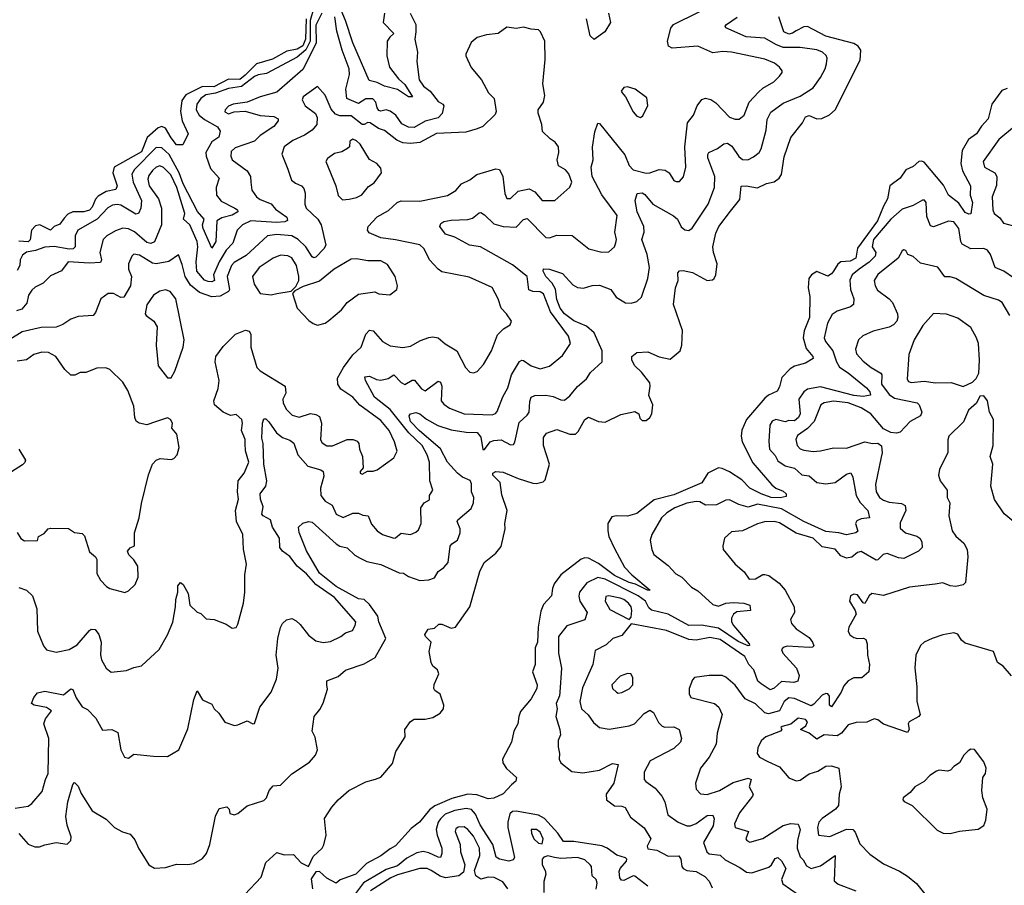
# Model space of a CAD drawing. Extents: x 1690054 to 1842981, y 782881 to 914114.
# Tile 263 of 656: x 1727859 to 1733166, y 880444 to 885110. Entities that reach past the tile are written whole.
import ezdxf

# ---------------------------------------------------------------- set-up
doc = ezdxf.new("R2010")
doc.units = 0

msp = doc.modelspace()

# ---------------------------------------------------------------- linework, layer by layer
at = {"layer": '0CON10XD'}
for points in [[(1727835, 880860.9), (1727905, 880871.5), (1727924.4, 880885), (1727979.6, 880950.4), (1727997.3, 881015), (1728013.3, 881046.7), (1728016.5, 881235), (1727990, 881315), (1727998.4, 881341.6), (1728030, 881385), (1728003.2, 881403.2), (1727937.5, 881415), (1727923.3, 881425), (1727935, 881457.5), (1727955, 881482.5), (1727995, 881490), (1728095, 881470.6), (1728135, 881503.8), (1728145, 881500), (1728164.1, 881454.1), (1728196.2, 881406.2), (1728225, 881391.4), (1728269.2, 881345), (1728305, 881280), (1728355, 881283.8), (1728388.8, 881268.8), (1728404.4, 881175), (1728424.6, 881134.6), (1728445, 881129.4), (1728475, 881151.2), (1728579.5, 881139.5), (1728655, 881138.8), (1728716.7, 881175), (1728765, 881287.5), (1728796.9, 881445), (1728815, 881492.5), (1728844.1, 881444.1), (1728895, 881420), (1728908, 881395), (1728933, 881373), (1728965, 881323.3), (1729016.4, 881306.4), (1729035, 881308.8), (1729085, 881331.2), (1729115, 881314), (1729125, 881316.7), (1729152.5, 881405), (1729214.4, 881485.6), (1729243.8, 881555), (1729251.5, 881615), (1729241.8, 881685), (1729249.5, 881775), (1729265, 881833.3), (1729276.2, 881855), (1729296.7, 881875), (1729325, 881882.5), (1729349.1, 881869.1), (1729370.9, 881850.9), (1729415, 881792.5), (1729455, 881762.5), (1729495, 881753.8), (1729535, 881759.2), (1729589.2, 881785), (1729615, 881805.7), (1729652.9, 881817.1), (1729667.5, 881845), (1729670, 881865), (1729555, 881995.7), (1729455.1, 882065.1), (1729405, 882122.5), (1729354.9, 882164.9), (1729315, 882217.1), (1729275.1, 882245.1), (1729260.9, 882265), (1729258.9, 882315), (1729222.5, 882375), (1729211.1, 882415), (1729171.9, 882435), (1729164.6, 882445), (1729170.5, 882485), (1729157.6, 882525), (1729155.3, 882555), (1729185.2, 882595), (1729190.6, 882625), (1729174.1, 882715), (1729171.5, 882825), (1729164.9, 882855.1), (1729166.9, 882935), (1729175, 882959.2), (1729185, 882958.9), (1729202.6, 882942.6), (1729243, 882883), (1729275, 882858.5), (1729315, 882843.9), (1729337.1, 882827.1), (1729357.9, 882765), (1729412.9, 882702.9), (1729482.9, 882682.9), (1729494.5, 882674.5), (1729499.1, 882649.1), (1729481.1, 882585), (1729482.7, 882545), (1729505, 882515.6), (1729543.5, 882493.5), (1729564.2, 882444.2), (1729602.7, 882427.3), (1729655, 882449.6), (1729685, 882450.8), (1729709.3, 882439.3), (1729736.7, 882436.7), (1729755, 882390.8), (1729786, 882355), (1729815, 882334.4), (1729875, 882315.7), (1729885, 882317.1), (1729915, 882341.5), (1729965, 882335.8), (1729995, 882348), (1730009.1, 882360.9), (1730022.9, 882395), (1730020.3, 882479.7), (1730038.8, 882505), (1730067.6, 882522.4), (1730067.5, 882545), (1730085.8, 882575), (1730068.9, 882625), (1730067.3, 882725), (1730055.5, 882765.5), (1730027.8, 882815), (1729956.1, 882883.9), (1729855, 883009.2), (1729771.6, 883075), (1729723.8, 883165), (1729718.8, 883185), (1729745, 883188.7), (1729781.5, 883171.5), (1729805, 883167.6), (1729845, 883176.2), (1729875, 883196), (1729915, 883153.8), (1729935, 883143.5), (1729975, 883166.2), (1729986.6, 883166.6), (1730025, 883121.2), (1730045, 883109.6), (1730115, 883161.5), (1730126.4, 883156.4), (1730134, 883135), (1730130.6, 883055), (1730145, 883036.9), (1730175, 883016.1), (1730255, 882985.9), (1730405, 882980.8), (1730423.1, 882986.9), (1730432.1, 882997.9), (1730463.6, 883076.4), (1730490.4, 883125), (1730509.1, 883195), (1730552.4, 883267.6), (1730565, 883275.5), (1730575, 883273.6), (1730615, 883244.6), (1730665, 883228.2), (1730715, 883241.8), (1730785, 883300), (1730828.1, 883365), (1730817.5, 883405), (1730720.6, 883535), (1730681.6, 883631.6), (1730665, 883643.4), (1730624.8, 883644.8), (1730604, 883654), (1730594.6, 883725), (1730515, 883788.5), (1730343.1, 883885), (1730284.2, 883895), (1730205, 883937.7), (1730155, 883953.6), (1730124.2, 883995), (1730128.7, 884011.3), (1730145, 884021.5), (1730185, 884029.6), (1730275, 884032.7), (1730299.3, 884040.7), (1730335, 884069.4), (1730345, 884070), (1730365, 884059.1), (1730415, 884009.2), (1730465, 883996.1), (1730535, 883991.8), (1730575, 884033.5), (1730595, 884038.5), (1730695, 883936.9), (1730715, 883934.5), (1730755, 883948.2), (1730836, 883946), (1730926.7, 883875), (1730996.6, 883856.6), (1731035, 883858), (1731064.2, 883885), (1731073, 883907), (1731075.3, 883925), (1731067, 883965), (1731078.9, 884055), (1730996.6, 884166.6), (1730944.8, 884265), (1730940, 884315), (1730949.6, 884355), (1730946.6, 884423.4), (1730958.6, 884505), (1730975, 884552.5), (1730985, 884551.2), (1731121.5, 884381.5), (1731144.4, 884324.4), (1731165, 884300.9), (1731235, 884283.5), (1731255, 884284.7), (1731305, 884302.4), (1731338.6, 884298.6), (1731359.5, 884285), (1731385, 884244), (1731397.3, 884237.3), (1731415, 884238), (1731436.6, 884263.4), (1731449.4, 884315), (1731443.8, 884425), (1731459.4, 884555), (1731490, 884595), (1731511.4, 884645), (1731535, 884680), (1731555, 884687.1), (1731585, 884679.4), (1731611.3, 884661.3), (1731685, 884585.4), (1731715, 884573.2), (1731737, 884573), (1731763.3, 884595), (1731791.8, 884665), (1731840.9, 884719.1), (1731865, 884740.4), (1731924.4, 884775), (1731954.3, 884805), (1731968, 884825), (1731968, 884835), (1731954.3, 884855), (1731928, 884875), (1731875, 884897.7), (1731695, 884935.3), (1731649.4, 884939.4), (1731595, 884931.5), (1731515, 884968), (1731375, 884957.1), (1731356.8, 884966.8), (1731350.6, 884995), (1731369.5, 885065), (1731382.9, 885085), (1731648.1, 885215)], [(1729487.5, 885145), (1729455, 885080.3), (1729456.8, 884983.2), (1729385, 884841.4), (1729245, 884719.7), (1729155.3, 884694.7), (1729085, 884666.2), (1729010, 884655), (1728985, 884643.8), (1728966.2, 884625), (1728965, 884613.8), (1728985, 884602.7), (1729015, 884613.1), (1729075, 884617.3), (1729155, 884593.2), (1729228.5, 884588.5), (1729251.4, 884575), (1729252.9, 884565), (1729229.1, 884535), (1729155.3, 884485), (1729125.1, 884454.9), (1729021.2, 884418.8), (1728999.6, 884400.4), (1728996.3, 884375), (1729003.6, 884355), (1729084.6, 884295), (1729102.5, 884265), (1729104.4, 884234.4), (1729110.6, 884190.6), (1729135.6, 884155), (1729155, 884140.4), (1729215, 884118.4), (1729238.7, 884088.7), (1729298.5, 884045), (1729301.7, 884028.3), (1729288.8, 884021.2), (1729242.8, 884017.2), (1729105, 884025.5), (1729060, 884005), (1729030.9, 883975), (1729007.5, 883905), (1728971.4, 883868.6), (1728934.7, 883805.3), (1728904.2, 883735), (1728909.5, 883705), (1728895, 883697.3), (1728875, 883698.7), (1728855, 883705.4), (1728813.9, 883753.9), (1728810.3, 883805), (1728819.8, 883885), (1728815.2, 883915), (1728776.7, 884005), (1728741.2, 884035), (1728749.2, 884065), (1728705.4, 884205), (1728674.3, 884274.3), (1728635, 884312.8), (1728615, 884322.4), (1728595, 884315.3), (1728575, 884298), (1728555, 884270.9), (1728548.8, 884251.2), (1728556.7, 884215), (1728606.3, 884145), (1728624.1, 884095), (1728623.2, 884005), (1728585, 883913.5), (1728565, 883904.1), (1728545, 883909.3), (1728477.2, 883967.2), (1728445, 883982.9), (1728415, 883986.2), (1728375, 883972.5), (1728329.4, 883945), (1728309.4, 883925), (1728290.5, 883855), (1728299.4, 883815), (1728295, 883802), (1728235, 883797.8), (1728119.4, 883805), (1728085, 883755.5), (1728025, 883730), (1727985, 883690), (1727942.1, 883667.9), (1727925, 883652.5), (1727907.1, 883625), (1727897.7, 883582.3), (1727869.7, 883550.3), (1727841.2, 883541.2)], [(1729445, 885174.8), (1729425.4, 885105), (1729424.3, 884995), (1729401.6, 884948.4), (1729355, 884907.5), (1729189.5, 884820.5), (1729145, 884813.2), (1729125, 884803.9), (1729055, 884749.7), (1728985, 884739.1), (1728915, 884713.8), (1728862.7, 884705), (1728834.7, 884685), (1728813.2, 884655), (1728811.1, 884625), (1728826.9, 884595), (1728855, 884571.5), (1728925, 884532.3), (1728938.7, 884508.7), (1728932.7, 884477.3), (1728895, 884452.5), (1728862.3, 884395), (1728863.8, 884375), (1728888.1, 884308.1), (1728934.5, 884255), (1728917.2, 884205), (1728919.6, 884165), (1728945, 884132), (1729018.6, 884095), (1729032.9, 884085), (1729034.3, 884075), (1729005, 884056.9), (1728948.6, 884041.4), (1728922.2, 884025), (1728916.6, 883915), (1728895, 883878), (1728848, 883985), (1728845.2, 884005), (1728854.1, 884035), (1728816.5, 884076.5), (1728740.6, 884225), (1728719.4, 884285), (1728665, 884383.2), (1728625, 884418.8), (1728595, 884420.8), (1728478.2, 884301.8), (1728463.4, 884276.6), (1728470.2, 884235), (1728514.7, 884135), (1728512.5, 884095), (1728500, 884065), (1728485, 884062.5), (1728405, 884109.8), (1728385, 884114.8), (1728358.8, 884111.2), (1728334.2, 884095.8), (1728276, 884035), (1728172.8, 883975), (1728158.6, 883945), (1728158.8, 883885), (1728147.1, 883875), (1728125, 883872.7), (1728045, 883887.3), (1727995, 883883.8), (1727945, 883866.4), (1727895, 883857.8), (1727875, 883840), (1727861.8, 883815), (1727859.5, 883785), (1727845, 883757.5)], [(1729963.1, 885145), (1729994.2, 885085), (1729993.5, 885045), (1729988.9, 885005), (1730002.5, 884935), (1730000.5, 884885), (1730012.5, 884785), (1730035, 884751.8), (1730071.1, 884725), (1730115, 884669.6), (1730140, 884655), (1730145.6, 884645), (1730135.3, 884604.7), (1730115, 884580.9), (1730045, 884564), (1729985, 884529.5), (1729955, 884531.1), (1729918.3, 884548.3), (1729886.6, 884595), (1729855, 884617), (1729835, 884623.9), (1729805, 884616.2), (1729795, 884619.8), (1729785.2, 884635), (1729778.8, 884665), (1729762.6, 884682.6), (1729725, 884683.3), (1729685, 884658.2), (1729622.3, 884685), (1729617.7, 884735), (1729636.8, 884815), (1729634.7, 884845), (1729596.8, 884945), (1729567.9, 885047.9), (1729556.9, 885125)], [(1729825.3, 885145), (1729818.1, 885095), (1729875.6, 885035), (1729853.4, 885016.6), (1729840.3, 884995), (1729837.6, 884915), (1729852.5, 884855), (1729901.6, 884791.6), (1729935, 884760), (1729975.4, 884695), (1729954.9, 884694.9), (1729895, 884733.8), (1729825, 884751.2), (1729785, 884771.1), (1729742.7, 884782.7), (1729654.2, 884985), (1729615.9, 885105), (1729591, 885161)], [(1731032.7, 885145), (1731043.3, 885095), (1731012.5, 885045), (1730955, 885004), (1730933.9, 885023.9), (1730914.1, 885115)], [(1729403.5, 885115), (1729400.3, 885005), (1729385, 884968.9), (1729355, 884951.9), (1729299.5, 884940.5), (1729222.3, 884897.7), (1729135, 884871.6), (1729075, 884811.5), (1729045, 884788.5), (1728985, 884789.2), (1728905, 884747.3), (1728845, 884750.5), (1728755.2, 884705), (1728733.7, 884675), (1728725.6, 884615.6), (1728735.6, 884565.6), (1728766.9, 884495), (1728737.5, 884435), (1728705, 884436), (1728675, 884472.9), (1728645.8, 884525.8), (1728625, 884534.7), (1728605, 884527.9), (1728546.2, 884475), (1728515, 884397.4), (1728367.6, 884315), (1728361.9, 884285), (1728384.1, 884215), (1728376.9, 884195), (1728325, 884183.2), (1728281.5, 884158.5), (1728267.9, 884142.1), (1728250.3, 884099.7), (1728235, 884083.9), (1728205, 884073.9), (1728145, 884074.7), (1728119, 884061), (1728099.2, 884040.8), (1728075, 884008.1), (1728045, 883996), (1728025, 883976), (1727968, 884005), (1727945, 883999.7), (1727923.2, 883975), (1727915, 883923.8), (1727905, 883912.5), (1727855, 883916.8)], [(1729072, 880395), (1729161.4, 880488.6), (1729185, 880566.7), (1729245, 880621.2), (1729285, 880608), (1729335, 880610), (1729375.9, 880565.9), (1729415, 880545.6), (1729440.1, 880599.9), (1729490, 880645), (1729497.7, 880662.3), (1729511.2, 880715), (1729501.5, 880805), (1729542.3, 880865), (1729576.4, 880905), (1729632.5, 880955), (1729725, 881002.8), (1729776.1, 881016.1), (1729805, 881027.5), (1729868.6, 881101.4), (1729886.9, 881165), (1729937.5, 881245), (1729935.7, 881285), (1729965, 881328), (1729985, 881339.2), (1730045, 881339.1), (1730085, 881348.7), (1730125, 881371.3), (1730143.4, 881395), (1730145.8, 881415), (1730125, 881474), (1730096.2, 881495), (1730091.4, 881505), (1730093.7, 881526.3), (1730118, 881585), (1730111.2, 881605), (1730086.2, 881625), (1730076.2, 881645), (1730066, 881704), (1730076, 881755), (1730046.7, 881785), (1730043.6, 881796.4), (1730060, 881825), (1730095, 881830), (1730117.5, 881852.5), (1730135, 881851.2), (1730185, 881830.8), (1730208, 881835), (1730285.6, 881945), (1730339.4, 882135), (1730362.2, 882185), (1730426.1, 882233.9), (1730455, 882270), (1730476.4, 882365), (1730474.5, 882395), (1730486.9, 882465), (1730458.3, 882548.3), (1730448.9, 882615), (1730410, 882655), (1730408.8, 882665), (1730425, 882674.2), (1730465, 882671.1), (1730545, 882636.8), (1730625, 882612.1), (1730645, 882609.5), (1730680.8, 882619.2), (1730690.8, 882629.2), (1730715.4, 882715), (1730681.5, 882815), (1730682.7, 882857.3), (1730697.8, 882882.2), (1730755, 882900.4), (1730825, 882876.5), (1730855, 882876.9), (1730869.4, 882890.6), (1730905, 882955.6), (1730925, 882968.5), (1730978.8, 882945), (1731015, 882941.2), (1731098.7, 882981.3), (1731175, 882998), (1731195.8, 882985.8), (1731202.3, 882962.3), (1731215, 882950), (1731235, 882950), (1731256, 882965), (1731266, 882985), (1731270.8, 883035), (1731250.8, 883085), (1731258.2, 883135), (1731255, 883153.3), (1731211, 883211), (1731174.5, 883245), (1731158.6, 883275), (1731158.8, 883295), (1731185, 883316.7), (1731245, 883319.4), (1731305, 883293.5), (1731365, 883280), (1731418.6, 883325), (1731427.5, 883355), (1731431.4, 883435), (1731382.2, 883575), (1731394.6, 883665), (1731407.8, 883705), (1731406.2, 883745), (1731415, 883756.7), (1731435, 883758), (1731485, 883747.1), (1731565, 883704.3), (1731592.4, 883707.6), (1731602.5, 883715), (1731610.9, 883735), (1731617.6, 883795), (1731598.1, 883855), (1731595.2, 883885), (1731611.4, 883958.6), (1731627.3, 883995), (1731691.2, 884078.8), (1731739.8, 884140.2), (1731747.1, 884212.9), (1731775, 884214.5), (1731835, 884204.6), (1731885, 884226.4), (1731925, 884235.5), (1731951.9, 884255), (1731964.5, 884275.5), (1731979.8, 884370.2), (1732014.7, 884475.3), (1732078.5, 884555), (1732095, 884587.1), (1732115, 884593.3), (1732155, 884575.5), (1732182.8, 884577.2), (1732223.1, 884596.9), (1732254.4, 884625), (1732388.8, 884891.2), (1732392.5, 884945), (1732378, 884968), (1732355, 884982.4), (1732205, 885021.7), (1732105, 885074.1), (1732085, 885070.9), (1732045, 885049.4), (1732025, 885036.7), (1732005, 885032.7), (1731978.6, 885045), (1731950.6, 885125)], [(1732207.9, 884872.1), (1732212, 884902), (1732206.5, 884916.5), (1732185.7, 884935), (1732155, 884947.8), (1732065, 884960.7), (1731975, 884960.8), (1731935, 884975.6), (1731875, 885010.4), (1731775, 885016.8), (1731665.7, 885065.7), (1731662, 885075), (1731668.9, 885085), (1731725.7, 885124.3)], [(1727855, 882048.8), (1727895, 882036), (1727928.9, 882005), (1727951.2, 881935), (1727954.8, 881814.8), (1727987.6, 881735), (1728003, 881713), (1728055, 881701.5), (1728125, 881714.7), (1728168.7, 881741.3), (1728235, 881817.1), (1728245, 881824.2), (1728265, 881824), (1728286.2, 881796.2), (1728297.3, 881755), (1728293.7, 881686.3), (1728299.4, 881659.4), (1728325.4, 881615.4), (1728352.6, 881592.6), (1728435, 881601.5), (1728475, 881618.6), (1728515, 881626.7), (1728610.8, 881715), (1728655.6, 881794.4), (1728685, 881862.5), (1728699.2, 881945), (1728700, 881985), (1728711.4, 882025), (1728711.7, 882058.3), (1728725, 882076.7), (1728740, 882065), (1728766.5, 882016.5), (1728775.6, 881955), (1728815, 881916.2), (1728835, 881910), (1728865, 881881.1), (1728906.5, 881876.5), (1728971.2, 881851.2), (1729005, 881830), (1729025, 881833.3), (1729035, 881852.5), (1729065.6, 881965), (1729072.9, 882025), (1729071.7, 882118.3), (1729081.4, 882175), (1729065.6, 882255.6), (1729061.9, 882335), (1729028.5, 882405), (1729021.4, 882465), (1729037.5, 882525), (1729032.9, 882565), (1729037.3, 882625), (1729068.9, 882665), (1729094.4, 882725), (1729077, 882787), (1729074.3, 882825.7), (1729075, 882847.5), (1729054, 882895), (1729060, 882935), (1729055.8, 882955), (1729025, 882981.2), (1728995, 882976.2), (1728955, 882994), (1728909.2, 883035), (1728905.6, 883055), (1728928.2, 883121.8), (1728933.3, 883165), (1728912.7, 883265), (1728915.9, 883295), (1728955, 883349.4), (1729023.1, 883415), (1729076.4, 883436.4), (1729095, 883430.8), (1729105.5, 883415.5), (1729104.2, 883344.2), (1729136.7, 883235), (1729155, 883217.8), (1729289.5, 883135), (1729293.9, 883096.1), (1729277.2, 883065), (1729278.4, 883045), (1729295, 883011.1), (1729328.3, 882978.3), (1729365, 882967.3), (1729426.8, 882986.8), (1729455, 882982.5), (1729475, 882970.8), (1729485.3, 882935.3), (1729481.1, 882845), (1729490, 882830), (1729513.7, 882813.7), (1729545, 882813.5), (1729625, 882846.7), (1729656.7, 882846.7), (1729678, 882838), (1729687.3, 882825), (1729690.9, 882795), (1729706.5, 882755), (1729711.2, 882695), (1729694, 882675), (1729694, 882665), (1729705, 882660.8), (1729733, 882677), (1729765, 882676.2), (1729785, 882683.8), (1729875, 882748), (1729892.9, 882785), (1729880, 882835), (1729849.6, 882895), (1729805, 882950.4), (1729692.9, 883032.9), (1729654.2, 883075), (1729589.1, 883119.1), (1729574.7, 883144.7), (1729572.7, 883177.3), (1729603.8, 883236.2), (1729655, 883302.9), (1729699.4, 883345), (1729725.3, 883414.7), (1729745, 883436.9), (1729765, 883432.2), (1729815, 883375.4), (1729855, 883352.7), (1729925, 883344), (1729965, 883350.5), (1730019.3, 883380.7), (1730065, 883396.5), (1730085, 883400.5), (1730115, 883395.8), (1730152.4, 883362.4), (1730215.4, 883325.4), (1730262, 883235), (1730285, 883210), (1730305, 883206.2), (1730325.6, 883214.4), (1730358.9, 883251.1), (1730402.9, 883325), (1730435, 883411.2), (1730466.9, 883443.1), (1730502.5, 883465), (1730510, 883485), (1730483.8, 883525), (1730454.2, 883555), (1730437.8, 883605), (1730405, 883666.7), (1730281.9, 883721.9), (1730135, 883751.6), (1730114.6, 883765), (1730068.1, 883815), (1730039.1, 883875), (1730015.7, 883895.7), (1729885, 883923.9), (1729805, 883934.2), (1729741.9, 883961.9), (1729733.3, 883975), (1729736.9, 883995), (1729785, 884047.7), (1729847.7, 884082.3), (1729892.9, 884125), (1729915, 884133.1), (1730015, 884132.1), (1730165, 884161.9), (1730210.2, 884189.8), (1730240.8, 884225), (1730285, 884247.3), (1730323.6, 884276.4), (1730425, 884306.7), (1730445, 884302), (1730463.5, 884265), (1730473.6, 884173.6), (1730485, 884146.7), (1730505, 884146.2), (1730546.2, 884185), (1730605, 884197.9), (1730635, 884181.5), (1730675, 884135.6), (1730744.3, 884135.7), (1730825, 884207.5), (1730835.5, 884234.5), (1730819.5, 884279.5), (1730800.5, 884300.5), (1730763, 884323), (1730755.8, 884354.3), (1730764.6, 884395), (1730762.9, 884425), (1730745, 884450.8), (1730717.6, 884467.6), (1730677.3, 884507.3), (1730672.9, 884545), (1730654.2, 884605.8), (1730654.4, 884625), (1730682, 884665), (1730689.1, 884700.9), (1730679.2, 884765), (1730692.1, 884895), (1730689.2, 884995), (1730666, 885045), (1730655, 885055.8), (1730615, 885058.5), (1730575, 885069.6), (1730535, 885061.9), (1730485, 885070), (1730438.8, 885035), (1730375, 885027.9), (1730325, 885013.5), (1730293.3, 884986.7), (1730262.9, 884925), (1730264.3, 884915), (1730293.1, 884853.1), (1730348.9, 884785), (1730385.4, 884715.4), (1730416.5, 884685), (1730427.5, 884615), (1730421.1, 884598.9), (1730355.7, 884535), (1730325, 884522.3)], [(1727855, 880723.6), (1727905, 880665.4), (1727941.3, 880651.3), (1727965, 880651.3), (1727995, 880663.2), (1728055, 880674.5), (1728115, 880665.6), (1728134.4, 880685), (1728137.3, 880705), (1728115, 880768.8), (1728107.9, 880815), (1728119.2, 880895), (1728145, 880987.5), (1728155, 880998.8), (1728175, 880978.8), (1728189.8, 880939.8), (1728250, 880845), (1728325, 880800), (1728370, 880755), (1728412.7, 880732.7), (1728455, 880720), (1728479.7, 880689.7), (1728500.3, 880640.3), (1728517.8, 880615), (1728554.3, 880555), (1728585, 880536.5), (1728645, 880540), (1728705, 880558), (1728765, 880555.6), (1728798.3, 880561.7), (1728845, 880589.2), (1728865.6, 880615), (1728883.1, 880665), (1728913.6, 880816.4), (1728935, 880857.5), (1728975, 880866.7), (1728987.5, 880855), (1728991.7, 880831.7), (1729015, 880823.3), (1729035, 880831.2), (1729085, 880872), (1729175, 880900.8), (1729189.4, 880915), (1729204.2, 880955), (1729225, 880981.2), (1729265.6, 880984.4), (1729326.7, 881045), (1729421.2, 881108.8), (1729453.8, 881145), (1729463.8, 881175), (1729452.3, 881242.3), (1729436.2, 881275), (1729445.9, 881354.1), (1729477.3, 881392.7), (1729493.9, 881426.1), (1729518.3, 881501.7), (1729514, 881525), (1729514.2, 881545.8), (1729575, 881570), (1729615, 881604.4), (1729715, 881638.6), (1729775, 881672.5), (1729832.9, 881775), (1729795.3, 881865), (1729788.6, 881895), (1729745, 881957.6), (1729715, 881984.7), (1729685, 881989.1), (1729565, 882055.8), (1729475, 882125.9), (1729405, 882247.1), (1729365, 882346.2), (1729361.8, 882375), (1729385, 882395.4), (1729415, 882404.4), (1729435, 882400.8), (1729565, 882284.4), (1729585, 882272.2), (1729625, 882264.2), (1729665, 882224.2), (1729695, 882208.1), (1729729.3, 882189.3), (1729805, 882173.5), (1729905, 882129.4), (1729927.4, 882127.4), (1729955, 882108.2), (1730015, 882087.3), (1730065, 882090.6), (1730095, 882102.5), (1730114.2, 882135), (1730145, 882156.9), (1730168.5, 882185), (1730178.4, 882271.6), (1730187.8, 882285), (1730218.5, 882305), (1730232.5, 882345), (1730232.5, 882365), (1730217.8, 882405), (1730220.7, 882415), (1730293.1, 882475), (1730304.5, 882505), (1730306.6, 882535), (1730294.6, 882565), (1730295, 882607.5), (1730286.9, 882626.9), (1730245, 882644.5), (1730218.1, 882665), (1730165, 882724.5), (1730127, 882797), (1730011.8, 882895), (1729964.7, 882945), (1729958.1, 882975), (1729966.2, 882985), (1729995, 882992.1), (1730015, 882985.4), (1730052.3, 882957.7), (1730112.5, 882922.5), (1730185, 882898.7), (1730265, 882886.8), (1730325, 882885.7), (1730345, 882860), (1730355, 882793.3), (1730365, 882794), (1730395, 882834.6), (1730415, 882842.5), (1730455, 882844.6), (1730505, 882818.6), (1730520, 882820), (1730527.8, 882832.2), (1730550.4, 882939.6), (1730595, 882978.1), (1730605, 882994), (1730608.2, 883051.8), (1730615.7, 883075), (1730636.1, 883083.9), (1730695, 883086.8), (1730735, 883079.1), (1730775, 883060.5), (1730795, 883060), (1730825, 883083.3), (1730865, 883133.5), (1730915, 883174.2), (1730935, 883207.5), (1730998.6, 883265), (1730998.2, 883325), (1730955, 883422.3), (1730915, 883458.8), (1730845, 883486.7), (1730796.3, 883525), (1730772.1, 883555), (1730755, 883601.4), (1730747.4, 883657.4), (1730729.1, 883689.1), (1730694.5, 883725), (1730680.6, 883755), (1730682.7, 883767.3), (1730715.6, 883765.6), (1730785, 883742.5), (1730841.1, 883681.1), (1730865, 883666.2), (1730897.3, 883662.7), (1730945, 883676.7), (1730985, 883680), (1731046.1, 883656.1), (1731074, 883614), (1731125, 883584.4), (1731155, 883581.4), (1731185, 883591.4), (1731211.4, 883615), (1731245.3, 883715), (1731252.9, 883775), (1731240.9, 883845), (1731211.6, 883925), (1731224.7, 883965), (1731223.5, 883995), (1731186.7, 884075), (1731175.6, 884135), (1731187.6, 884172.4), (1731215, 884176.1), (1731228.7, 884168.7), (1731272, 884115), (1731383.3, 884053.3), (1731404, 884034), (1731425, 883994.3), (1731445, 883977.5), (1731465, 883973.8), (1731484.4, 883985.6), (1731569.1, 884115), (1731603.6, 884206.4), (1731605.9, 884265), (1731567.5, 884365), (1731567.3, 884382.7), (1731574.2, 884395), (1731620.8, 884415), (1731655, 884441.8), (1731675, 884444.5), (1731698.2, 884428.2), (1731735, 884373.5), (1731755, 884357.1), (1731784.6, 884355.4), (1731815, 884370.5), (1731844.5, 884395), (1731855.5, 884414.5), (1731883.3, 884515), (1731888.2, 884571.8), (1731908.5, 884611.5), (1731975, 884660), (1732065, 884698.7), (1732136.4, 884743.6), (1732175, 884798.1), (1732200.4, 884845), (1732207.9, 884872.1)], [(1730325, 884522.3), (1730263.6, 884503.6), (1730105, 884496), (1730015, 884448.9), (1729965, 884443.2), (1729925, 884446.6), (1729891, 884461), (1729825, 884513.5), (1729793.1, 884523.1), (1729747.5, 884555), (1729735, 884556.8), (1729715.7, 884544.3), (1729705, 884545.3), (1729645, 884592.5), (1729585, 884592.4), (1729560.9, 884600.9), (1729538.2, 884628.2), (1729505, 884703.8), (1729465, 884750), (1729386.2, 884695), (1729381.9, 884678.1), (1729396.9, 884645), (1729454, 884604), (1729462.2, 884582.2), (1729460, 884545), (1729435.9, 884514.1), (1729395, 884487.6), (1729330.4, 884459.6), (1729285, 884424.2), (1729271.1, 884385), (1729304.7, 884304.7), (1729324.8, 884244.8), (1729345, 884228.2), (1729377.1, 884215), (1729389.9, 884199.9), (1729396.9, 884175), (1729396.2, 884115), (1729403.8, 884095), (1729465.4, 884035), (1729483.9, 884003.9), (1729509.2, 883895), (1729498.7, 883875), (1729455, 883830), (1729445, 883826.4), (1729435, 883832.5), (1729401.8, 883885), (1729359.7, 883925), (1729325, 883944.3), (1729245, 883952.7), (1729194.8, 883945.2), (1729080.1, 883839.9), (1729015, 883800.5), (1729000, 883785), (1728977.9, 883725), (1728989.6, 883655), (1728985.2, 883644.8), (1728939.4, 883620.6), (1728895, 883616.4), (1728828.9, 883638.9), (1728778.8, 883678.8), (1728750.3, 883725), (1728735, 883791.2), (1728715, 883843.3), (1728663.4, 883806.6), (1728595, 883794.1), (1728575, 883797.6), (1728505, 883841.3), (1728475, 883845.5), (1728463.5, 883835), (1728444.6, 883795), (1728445.5, 883765), (1728462.1, 883725), (1728456.9, 883675), (1728420.8, 883615), (1728405, 883612.5), (1728365, 883634.2), (1728335, 883634.1), (1728296.7, 883605), (1728267.9, 883532.1), (1728255, 883516.2), (1728175, 883510), (1728135, 883496.7), (1728092.1, 883467.9), (1728055, 883453.1), (1727975, 883451.3), (1727871.7, 883428.3), (1727805, 883385.9)], [(1731205, 884583.3), (1731218.3, 884591.7), (1731245, 884647.5), (1731238.6, 884688.6), (1731175.9, 884735.9), (1731135, 884748.6), (1731115.6, 884744.4), (1731101.2, 884725), (1731105.8, 884715.8), (1731124.2, 884694.2), (1731165, 884613.3), (1731185, 884590), (1731205, 884583.3)], [(1733180.9, 884739.1), (1733152.4, 884727.6), (1733098.1, 884655), (1733079.4, 884575), (1733043.4, 884536.6), (1733016.7, 884495), (1732973.3, 884465), (1732938.8, 884405), (1732931.1, 884335), (1732940, 884295), (1732984.5, 884215), (1732982.1, 884165), (1732995.5, 884125), (1732985, 884063.3), (1732975, 884061.2), (1732955, 884070), (1732921.5, 884121.5), (1732865.5, 884165), (1732838, 884218), (1732735, 884341.5), (1732722.1, 884347.9), (1732705, 884345.6), (1732675, 884319.6), (1732635, 884300), (1732604.7, 884255.3), (1732550, 884215), (1732537.1, 884145), (1732514.6, 884105.4), (1732483.5, 884026.5), (1732375, 883878.2), (1732366.4, 883825), (1732335, 883809.1), (1732284.6, 883805.4), (1732268.4, 883791.6), (1732244.8, 883755.2), (1732235, 883739.6), (1732215, 883728.5), (1732155, 883752.9), (1732126.9, 883735), (1732112.9, 883715), (1732109.7, 883665), (1732118, 883618), (1732116.6, 883505), (1732087.2, 883432.8), (1732081.9, 883395), (1732098, 883338), (1732133.8, 883295), (1732136.1, 883283.9), (1732095, 883259.2), (1732035, 883242.9), (1732011.7, 883228.3), (1731967.7, 883182.3), (1731955, 883131.2), (1731942, 883108), (1731895, 883086.5), (1731875, 883070), (1731776.9, 882955), (1731752, 882898), (1731748.4, 882865), (1731752.8, 882835), (1731810.7, 882720.7), (1731912.8, 882602.8), (1731935, 882585.7), (1731975, 882569.2), (1731990, 882555), (1731990, 882540), (1731957.3, 882532.7)], [(1733220.4, 884535), (1733137.1, 884465), (1733052.7, 884345), (1733060, 884315), (1733114.6, 884285), (1733126.3, 884265), (1733124.4, 884215.6), (1733100, 884155), (1733103.7, 884085), (1733112.4, 884065), (1733142, 884042), (1733162.7, 884012.7), (1733215, 883998.9)], [(1729599.2, 884139.2), (1729635, 884142.9), (1729675, 884151.1), (1729703.7, 884166.3), (1729739.3, 884210.7), (1729769.2, 884230.8), (1729810, 884285), (1729805, 884310), (1729784.3, 884334.3), (1729745, 884356.2), (1729695, 884439.2), (1729675, 884457.5), (1729655, 884465.7), (1729638.8, 884455), (1729636.7, 884425), (1729626.7, 884415), (1729595, 884397.1), (1729555, 884388.6), (1729517.8, 884362.2), (1729508.9, 884345), (1729563.5, 884215), (1729575, 884163.3), (1729599.2, 884139.2)], [(1733215, 883718.6), (1733163.8, 883753.8), (1733117.5, 883775), (1733091.4, 883845), (1733075, 883868.2), (1733055, 883875.9), (1732985, 883874.1), (1732939.6, 883899.6), (1732932, 883915), (1732920.7, 883985), (1732895, 884020), (1732865, 884023.6), (1732785, 883993.8), (1732768.2, 883998.2), (1732749.2, 884049.2), (1732744.2, 884125), (1732736.6, 884136.6), (1732725, 884138.1), (1732675, 884109.4), (1732615, 884088.2), (1732554.8, 884035.2), (1732461.5, 883925), (1732454.8, 883885), (1732472.8, 883855), (1732470.5, 883835), (1732437.5, 883802.5), (1732383.4, 883765), (1732346.2, 883735), (1732334.3, 883705.7), (1732336.9, 883655), (1732354.5, 883605), (1732352.9, 883575), (1732338, 883562), (1732265, 883538.2), (1732238.1, 883521.9), (1732212.5, 883475), (1732195.4, 883395), (1732202.9, 883375), (1732241.7, 883325), (1732261.6, 883265), (1732277.1, 883237.1), (1732325, 883205.8), (1732424.1, 883125), (1732440.6, 883105), (1732444.3, 883085.7), (1732405, 883079.7), (1732355.5, 883084.5), (1732175, 883130.7), (1732105, 883118.2), (1732085.2, 883104.8), (1732059.1, 883065), (1732065.9, 882985), (1732057.2, 882965), (1732035, 882948.4), (1732005, 882948.9), (1731985, 882942.5), (1731935, 882954.7), (1731915, 882945.4), (1731902.4, 882925), (1731896.2, 882836.2), (1731900.7, 882795), (1731931.9, 882761.9), (1731945, 882732.5), (1731985, 882705.8), (1732035, 882692.3), (1732075, 882657.3), (1732115, 882650.7), (1732156, 882615), (1732205, 882608.9), (1732255, 882616.1), (1732315, 882660.4), (1732338.3, 882668.3), (1732350, 882645), (1732368.2, 882545), (1732388.5, 882508.5), (1732431.1, 882465), (1732440, 882425), (1732395, 882420), (1732371.2, 882408.8), (1732364.5, 882395), (1732376.1, 882353.9), (1732365, 882343.3), (1732315, 882332.8), (1732275, 882344.3), (1732205, 882351.3), (1732085, 882406.1), (1731965, 882473.6), (1731835, 882498.4), (1731785, 882482.1), (1731735, 882496.8), (1731685, 882522.2), (1731665, 882519.5), (1731615, 882494.7), (1731555, 882494), (1731525, 882510.5), (1731505, 882513.8), (1731455, 882503.7), (1731391.1, 882478.9), (1731347.4, 882452.6), (1731318.8, 882425), (1731265.5, 882335), (1731257.9, 882305), (1731265.5, 882255), (1731277.2, 882227.2), (1731355, 882167.5), (1731395, 882123.6), (1731427.1, 882105), (1731480.7, 882050.7), (1731515, 882031.8), (1731595, 881957.3), (1731625, 881949.1), (1731665, 881965.3), (1731705, 881969.2), (1731762.5, 881965), (1731794.3, 881954.3), (1731798.8, 881925), (1731725, 881917.6), (1731706.1, 881905), (1731695.3, 881885), (1731695.3, 881865), (1731705.9, 881845), (1731791.5, 881745), (1731793.6, 881736.4), (1731785, 881734.4), (1731731.9, 881758.1), (1731625, 881830), (1731533.4, 881846.6), (1731465, 881845.2), (1731355, 881905.2), (1731265, 881927.3), (1731250.5, 881940.5), (1731232.6, 881975), (1731193.5, 882005), (1731015, 882093.6), (1730975, 882103.2), (1730915.6, 882074.4), (1730876.8, 882025), (1730873.6, 882003.6), (1730879.1, 881975), (1730917.9, 881915), (1730905.6, 881875), (1730807.6, 881842.4), (1730762.6, 881785), (1730763.8, 881695), (1730780, 881615), (1730769.7, 881485), (1730768.9, 881465), (1730750.9, 881425), (1730755.3, 881394.7), (1730749.2, 881355), (1730770.6, 881285), (1730773.5, 881255), (1730761.8, 881225), (1730761.1, 881191.1), (1730769.2, 881155), (1730767.5, 881125), (1730775, 881103.8), (1730835, 881057.5), (1730895, 881051.2), (1730985, 881065.7), (1731055, 881100), (1731085.7, 881095.7), (1731061.3, 880995), (1731020.9, 880935), (1731022.5, 880905), (1731065, 880872.2), (1731105, 880870.8), (1731123.4, 880863.4), (1731150.7, 880810.7), (1731224.8, 880754.8), (1731260.4, 880695), (1731240.8, 880655), (1731245, 880641.2), (1731294.1, 880634.1), (1731355, 880602.1), (1731412.5, 880602.5), (1731423.5, 880585), (1731427.8, 880545), (1731435, 880534.4), (1731455, 880523.8), (1731505, 880518.1), (1731551.1, 880491.1), (1731575, 880467.5), (1731590.8, 880430.8)], [(1733155, 883586.2), (1733135, 883598.8), (1733055, 883622.9), (1732905, 883715.5), (1732875, 883724.5), (1732845, 883724.4), (1732807, 883777), (1732715, 883798.2), (1732675, 883832.9), (1732646.2, 883845), (1732635, 883866.2), (1732625, 883870), (1732616.1, 883863.9), (1732594.5, 883825), (1732484, 883736), (1732465.3, 883705), (1732469.6, 883675), (1732482.9, 883652.9), (1732546.2, 883605), (1732562.8, 883585), (1732590.7, 883525), (1732592.5, 883505), (1732586.2, 883485), (1732568.1, 883465), (1732545, 883452.1), (1732459.1, 883430.9), (1732403.3, 883406.7), (1732381.1, 883385), (1732363.8, 883335), (1732369.8, 883309.8), (1732405, 883269.4), (1732448.6, 883235), (1732500, 883205), (1732505.3, 883195), (1732503.5, 883145), (1732545, 883089.8), (1732575, 883070.8), (1732695.8, 883045), (1732706.9, 883035), (1732722.3, 882995), (1732714.7, 882975.3), (1732659.1, 882945), (1732605, 882886.7), (1732585, 882881.8), (1732555, 882884.7), (1732514.4, 882905), (1732447.4, 882985), (1732395, 883018.1), (1732325, 883044.1), (1732246, 883054), (1732194.8, 883045.2), (1732177.1, 883035), (1732142.1, 882945), (1732105, 882906.5), (1732051.6, 882868.4), (1732041.9, 882848.1), (1732050.5, 882815), (1732065, 882797.8), (1732085, 882789.6), (1732135, 882783.4), (1732175, 882785.3), (1732245, 882801.6), (1732315, 882800.4), (1732414.2, 882834.2), (1732455, 882826), (1732485, 882827.1), (1732503.6, 882813.6), (1732507.9, 882775), (1732502.8, 882752.8), (1732472.5, 882605), (1732476.2, 882565), (1732493.4, 882535), (1732515, 882520.5), (1732545, 882509.3), (1732611.8, 882501.8), (1732631.4, 882491.4), (1732634.7, 882465), (1732605, 882398.8), (1732605, 882370), (1732634, 882345), (1732695, 882326.2), (1732710.6, 882315), (1732721.4, 882295), (1732724.2, 882265), (1732704, 882245), (1732625, 882205.3), (1732595, 882209.8), (1732535, 882233.5), (1732512.8, 882227.2), (1732485, 882198.6), (1732475, 882196.7), (1732395, 882242.7), (1732375, 882237.5), (1732345, 882213.9), (1732315, 882207.6), (1732285, 882220.9), (1732255, 882255.3), (1732185, 882268.9), (1732135, 882314.7), (1732045, 882342.5), (1731955, 882397.4), (1731925, 882404.8), (1731874.2, 882404.2), (1731835, 882393.3), (1731755, 882355.4), (1731695, 882350), (1731657.1, 882315), (1731648.1, 882275), (1731651.4, 882255), (1731715.6, 882175), (1731764.6, 882134.6), (1731791.2, 882095), (1731825, 882096.5), (1731865, 882120), (1731875, 882120), (1731896.7, 882115), (1731953, 882073), (1731985.6, 882035.6), (1732033.5, 881945), (1732034.4, 881915), (1732013.6, 881876.4), (1732019.6, 881855), (1732045, 881826.2), (1732115, 881780.6), (1732132.9, 881755), (1732138.8, 881735), (1732132, 881728), (1732114.4, 881725.6), (1731995, 881733.6), (1731973.8, 881726.2), (1731965.7, 881715), (1731973.1, 881695), (1732045.6, 881615), (1732060.5, 881575), (1732054, 881545), (1732032.3, 881537.7), (1731965, 881543.6), (1731925, 881507.3), (1731905, 881497.7), (1731855, 881530.6), (1731836.8, 881545), (1731816.5, 881605), (1731788.3, 881635), (1731766.8, 881676.8), (1731635, 881769), (1731579.7, 881780.3), (1731505, 881765.9), (1731465, 881769.7), (1731345, 881817.6), (1731155, 881853.3), (1731105, 881791.4), (1731056, 881775), (1731019.9, 881740.1), (1730960.3, 881709.7), (1730948.7, 881635), (1730892.1, 881507.9), (1730878.2, 881435), (1730887.5, 881395), (1730923.5, 881363.5), (1730951.2, 881321.2), (1730984.6, 881294.6), (1731035.6, 881285.6), (1731145, 881304.1), (1731172.9, 881315), (1731225, 881370), (1731255, 881388.1), (1731275, 881376), (1731302.2, 881322.2), (1731322.4, 881302.4), (1731337, 881297), (1731385, 881298.5), (1731414.2, 881285), (1731426.1, 881235), (1731421.5, 881215), (1731385, 881181.2), (1731258.1, 881115), (1731225.6, 881055), (1731225.7, 881015), (1731233.5, 881003.5), (1731285, 880968), (1731320.6, 880925), (1731336.9, 880895), (1731351.9, 880825), (1731408.6, 880785), (1731455, 880764.7), (1731475, 880764.2), (1731505, 880776.8), (1731565, 880821.4), (1731595, 880821.9), (1731603.1, 880803.1), (1731596.9, 880765), (1731545.5, 880675.5), (1731562.8, 880625), (1731575, 880613.4), (1731635, 880605.9), (1731661, 880581), (1731739.8, 880539.8), (1731775.7, 880515), (1731805, 880512.4), (1731897.2, 880542.8), (1731911.4, 880555), (1731930.9, 880589.1), (1731945, 880594.4), (1731965, 880575.6), (1731988.6, 880535), (1731965.6, 880475.6), (1731972.3, 880452.3), (1732055, 880395.3)], [(1729215, 883626.8), (1729245, 883633.6), (1729323, 883647), (1729348, 883672), (1729362.7, 883705), (1729363.9, 883725), (1729351.2, 883785), (1729326, 883826), (1729305, 883837.5), (1729265, 883840.4), (1729225, 883824.6), (1729150, 883775), (1729113.8, 883726.2), (1729122.7, 883685), (1729155, 883634.3), (1729215, 883626.8)], [(1729465, 883464.2), (1729505, 883474.4), (1729525, 883488.6), (1729593, 883547), (1729624.2, 883585), (1729685, 883631.4), (1729773.8, 883643.8), (1729795, 883632), (1729853.6, 883626.4), (1729892.5, 883655), (1729896.2, 883675), (1729882, 883725), (1729841.3, 883791.3), (1729805, 883810), (1729735, 883810.4), (1729675, 883821.8), (1729645, 883818.5), (1729554.4, 883765.6), (1729475, 883700.9), (1729387.8, 883672.2), (1729341.7, 883648.3), (1729330, 883635), (1729354, 883555), (1729418.3, 883488.3), (1729441.7, 883471.7), (1729465, 883464.2)], [(1728675, 883180), (1728696, 883215), (1728740.4, 883345), (1728744.7, 883385), (1728701.2, 883605), (1728669.4, 883645), (1728645, 883654.5), (1728615, 883647.5), (1728580.5, 883625), (1728545, 883572.5), (1728535.6, 883525), (1728540.8, 883515), (1728582.1, 883485), (1728600.4, 883455), (1728594, 883355), (1728605.6, 883245), (1728655, 883180), (1728675, 883180)], [(1733195.3, 883515.3), (1733155, 883586.2)], [(1732945, 883133.3), (1732995, 883156.7), (1733015, 883176.7), (1733028, 883205), (1733033.1, 883275), (1733026.2, 883365), (1733016.9, 883395), (1732985, 883451.1), (1732915, 883501.8), (1732855, 883523.6), (1732785, 883525.8), (1732727.6, 883462.4), (1732680, 883385), (1732651.9, 883305), (1732641.7, 883171.7), (1732650.3, 883160.3), (1732664.7, 883154.7), (1732735, 883160.8), (1732795, 883152.2), (1732880, 883155), (1732945, 883133.3)], [(1727845, 882346), (1727865, 882314.4), (1727885, 882301.9), (1727955, 882303.3), (1727960, 882325), (1727990.3, 882339.7), (1728012.5, 882365), (1728025, 882370), (1728122.5, 882367.5), (1728155, 882346.7), (1728195, 882340), (1728208.8, 882328.8), (1728235, 882241.2), (1728267.5, 882215), (1728275, 882200), (1728275.6, 882125), (1728295, 882088.6), (1728327.5, 882055), (1728345, 882043.3), (1728425, 882021.9), (1728445, 882030.8), (1728481.4, 882065), (1728497.9, 882105), (1728495.5, 882165), (1728475, 882198.8), (1728446.7, 882225), (1728440, 882245), (1728455, 882263.3), (1728477.5, 882275), (1728478, 882345), (1728503.8, 882425), (1728515, 882502.5), (1728553.6, 882656.4), (1728575, 882713.8), (1728594.3, 882735.7), (1728615.9, 882744.1), (1728675, 882740), (1728690, 882745), (1728707.5, 882765), (1728718.2, 882805), (1728705.7, 882875.7), (1728678.3, 882908.3), (1728682.5, 882935), (1728672.5, 882955), (1728655, 882963.3), (1728591.7, 882941.7), (1728545, 882925.7), (1728502.5, 882935), (1728486.6, 882946.6), (1728478.9, 882965), (1728475, 883026.2), (1728442, 883112), (1728415.6, 883155.6), (1728345.6, 883225), (1728324, 883234), (1728275, 883231.2), (1728215, 883208.5), (1728185, 883208.6), (1728156.6, 883193.4), (1728135.3, 883194.7), (1728101.6, 883225), (1728054.2, 883295), (1728015, 883316.5), (1727977.8, 883317.8), (1727935, 883305.6), (1727895, 883277.3), (1727845, 883270)], [(1733215.6, 882405.6), (1733165, 882446.2), (1733113.6, 882523.6), (1733094, 882595), (1733104, 882715), (1733090, 882755), (1733106.7, 882815), (1733107.5, 882955), (1733086.7, 882995), (1733076.1, 883056.1), (1733055, 883082.5), (1733035, 883080), (1733016.4, 883043.6), (1732972.5, 883005), (1732946.8, 882943.2), (1732868, 882865), (1732862, 882845), (1732862.3, 882777.7), (1732816.7, 882685), (1732811.2, 882655), (1732821.2, 882625), (1732858, 882575), (1732858.6, 882535), (1732873.1, 882505), (1732867.9, 882435), (1732885.6, 882355), (1732905, 882326.9), (1732948.8, 882288.8), (1732965.4, 882255), (1732969.1, 882215), (1732956.4, 882076.4), (1732945, 882063.8), (1732905.5, 882054.5), (1732875, 882057.8), (1732835, 882074.2), (1732793.1, 882066.9), (1732655, 882050.6), (1732515, 882006.7), (1732452.9, 882017.1), (1732437.5, 882005), (1732415, 881962.5), (1732405, 881967.5), (1732375, 882009.2), (1732355, 882014), (1732336.7, 882005), (1732332, 881975), (1732362.5, 881925), (1732368, 881905), (1732327.5, 881835), (1732324.3, 881815), (1732334.2, 881795), (1732355, 881780), (1732375.7, 881774.3), (1732406.4, 881776.4), (1732419.2, 881769.2), (1732427.8, 881745), (1732429.5, 881685), (1732440, 881635), (1732436.7, 881595), (1732398.1, 881561.9), (1732355, 881562.7), (1732324, 881546), (1732301.2, 881518.8), (1732286.2, 881485), (1732235, 881407.1), (1732223.8, 881415), (1732224.2, 881464.2), (1732215.6, 881475.6), (1732205, 881477.5), (1732185, 881469.5), (1732140.1, 881419.9), (1732125, 881411.7), (1732035, 881451.3), (1732004.8, 881455.2), (1731979, 881435), (1731954.5, 881385), (1731895, 881368.6), (1731875, 881374.3), (1731825, 881422.5), (1731769, 881449), (1731715, 881522.5), (1731665, 881567.1), (1731645, 881575.6), (1731575, 881575.6), (1731496.1, 881563.9), (1731485, 881552.5), (1731467.1, 881505), (1731466.8, 881476.8), (1731476.6, 881456.6), (1731604.7, 881424.7), (1731628.1, 881405), (1731646.2, 881365), (1731617.8, 881265), (1731613.6, 881205), (1731575.7, 881134.3), (1731527.8, 881075), (1731501.1, 880995), (1731505, 880962), (1731528.2, 880938.2), (1731565, 880934.1), (1731631.1, 880955), (1731705, 880998.9), (1731785, 881022.5), (1731801.9, 881015), (1731791.1, 880975), (1731811.8, 880935), (1731809.6, 880925), (1731738.8, 880835), (1731712.3, 880775), (1731715, 880755.8), (1731786.7, 880735), (1731773.1, 880695), (1731778.6, 880685), (1731795, 880676.7), (1731865, 880697.1), (1731973.6, 880766.4), (1732015, 880777), (1732055, 880774.6), (1732065.6, 880745), (1732052, 880685), (1732050.3, 880645), (1732065, 880597.1), (1732081.7, 880581.8), (1732099.6, 880549.6), (1732125, 880535.4), (1732175, 880549.7), (1732255.3, 880605.3), (1732249.1, 880469.1), (1732271.1, 880451.1), (1732365, 880413.8)], [(1727854.3, 882795), (1727889.5, 882735), (1727887.3, 882722.7), (1727875, 882710.5), (1727770.8, 882645)], [(1731957.3, 882532.7), (1731909.2, 882535), (1731855, 882554.8), (1731794.6, 882585), (1731750.7, 882630.7), (1731685, 882673.3), (1731645, 882691.8), (1731625, 882694.1), (1731568.5, 882665), (1731536.5, 882613.5), (1731385, 882549.2), (1731278.3, 882521.7), (1731185, 882448.9), (1731135, 882433.6), (1731075, 882435.6), (1731050.3, 882429.7), (1731028.9, 882395), (1731028.8, 882355), (1731035.4, 882325), (1731065, 882259.2), (1731119.8, 882159.8), (1731158.2, 882118.2), (1731256.7, 882035), (1731242.5, 882035), (1731177.7, 882067.7), (1731144, 882076), (1731065, 882114), (1730978.2, 882178.2), (1730925, 882206.8), (1730905, 882209.6), (1730885, 882201.5), (1730775, 882117.1), (1730740, 882070), (1730730, 882045), (1730725, 882003.8), (1730682, 881958), (1730667.7, 881922.3), (1730654.2, 881835.8), (1730649.7, 881755), (1730637.7, 881725), (1730638.2, 881635), (1730623.2, 881595), (1730647.7, 881525), (1730646.1, 881505), (1730615, 881450), (1730558.7, 881381.3), (1730548.6, 881355), (1730544.2, 881315), (1730522.9, 881275), (1730509.4, 881215), (1730461.1, 881125), (1730463.1, 881105), (1730483.1, 881073.1), (1730536.2, 881025), (1730532.5, 881005), (1730510, 880985), (1730465, 880937.5), (1730415, 880913.8), (1730385, 880911.2), (1730322.2, 880932.2), (1730275, 880934.8), (1730187.8, 880912.2), (1730096.6, 880873.4), (1730068.5, 880851.5), (1730013.1, 880785), (1729968.8, 880751.2), (1729885, 880656.5), (1729855, 880641.5), (1729805, 880602.9), (1729727.8, 880562.2), (1729670, 880505), (1729586.6, 880473.4), (1729565, 880456.2), (1729515, 880482), (1729475, 880519.2), (1729455, 880517.5), (1729430, 880480), (1729436.5, 880425)], [(1731145, 881877.5), (1731155, 881890), (1731157.9, 881925), (1731154.5, 881945), (1731141.2, 881965), (1731115.4, 881985), (1731095, 881992.4), (1731034.6, 882005.4), (1731018.9, 882001.1), (1731014.5, 881975), (1731040.2, 881930.2), (1731145, 881877.5)], [(1733205, 881573.3), (1733159.2, 881625), (1733128.8, 881645), (1733108.8, 881705), (1732955, 881748.8), (1732935, 881765.8), (1732915, 881797.1), (1732895, 881805.7), (1732835, 881794.2), (1732777.5, 881775), (1732735, 881754), (1732715, 881736.2), (1732690, 881685), (1732684.3, 881615.7), (1732694.3, 881514.3), (1732694.4, 881435), (1732712, 881365), (1732706, 881355), (1732653.1, 881325), (1732648.1, 881315), (1732652.5, 881285), (1732645, 881268.6), (1732515, 881312.9), (1732485, 881336.9), (1732465, 881341.4), (1732425.5, 881324.5), (1732367.6, 881322.4), (1732325, 881309.4), (1732289.1, 881265), (1732265, 881249.5), (1732195, 881254.7), (1732155, 881232.5), (1732113.7, 881263.7), (1732067.5, 881285), (1732095.5, 881304.5), (1732105.4, 881325), (1732095, 881337.3), (1732055, 881345.4), (1732015, 881312), (1731969.3, 881300.7), (1731962.5, 881295), (1731967.5, 881285), (1731960, 881275), (1731881.2, 881245), (1731856.4, 881223.6), (1731838.1, 881185), (1731834.6, 881154.6), (1731845.8, 881135), (1731891.2, 881111.2), (1731955, 881082.9), (1732004.2, 881024.2), (1732045, 881007.2), (1732065, 881011.1), (1732114.3, 881045.7), (1732160.3, 881059.7), (1732205, 881086.9), (1732235, 881087.7), (1732274, 881075), (1732286.7, 880975), (1732276.4, 880935), (1732273.1, 880875), (1732255.5, 880855), (1732183.9, 880805), (1732166.9, 880785), (1732158.8, 880755), (1732164.3, 880715), (1732225, 880708), (1732315, 880746.8), (1732350, 880745), (1732361.6, 880731.6), (1732387.7, 880667.7), (1732442.2, 880612.2), (1732515, 880560.8), (1732601.2, 880521.2), (1732644.3, 880494.3), (1732693.6, 880453.6), (1732764.4, 880364.4)], [(1731085, 881479.2), (1731105, 881484.2), (1731145, 881503.8), (1731163.3, 881525), (1731164, 881565), (1731152.5, 881585), (1731135, 881585.7), (1731095, 881572.2), (1731051.4, 881525), (1731054, 881505), (1731076.2, 881485), (1731085, 881479.2)], [(1732875, 880723.3), (1732925, 880736.7), (1733025, 880747.5), (1733055, 880767.5), (1733066, 880795), (1733073.8, 880855), (1733051.2, 880915), (1733045.8, 880955), (1733051.2, 881025), (1733065, 881047.5), (1733068.6, 881075), (1733055, 881110), (1733005, 881176.7), (1732985, 881177.5), (1732970.7, 881169.3), (1732947.5, 881145), (1732923.8, 881105), (1732893.8, 881085), (1732876.7, 881065), (1732860.5, 881059.5), (1732815, 881064.3), (1732800.5, 881059.5), (1732765, 881036.7), (1732735, 881004.2), (1732684.2, 880975.8), (1732658.8, 880945), (1732621.9, 880915), (1732619.4, 880905), (1732625.5, 880895.5), (1732670, 880875), (1732805, 880742), (1732835.9, 880725.9), (1732875, 880723.3)], [(1731245, 880440), (1731175, 880492.9), (1731165, 880495.6), (1731115, 880470.6), (1731102.7, 880472.7), (1731093.8, 880483.8), (1731090.4, 880519.6), (1731095.9, 880535), (1731129.5, 880575), (1731131.1, 880585), (1731125, 880591.9), (1731076.8, 880606.8), (1731025.6, 880645), (1730997.1, 880657.1), (1730845, 880681.3), (1730790.6, 880680.6), (1730759.5, 880725), (1730687.7, 880805), (1730655, 880823.2), (1730535, 880844.3), (1730515, 880841.3), (1730500.7, 880829.3), (1730489.5, 880785), (1730489.8, 880755), (1730526.4, 880595), (1730518, 880582), (1730495.7, 880574.3), (1730445.8, 880585), (1730426.4, 880596.4), (1730408.5, 880665), (1730340.9, 880770.9), (1730315, 880828.4), (1730295, 880852.1), (1730265, 880859), (1730205, 880847.7), (1730152.9, 880827.1), (1730126.8, 880803.2), (1730114.8, 880785), (1730104, 880745), (1730108.5, 880715), (1730133.8, 880645), (1730134.7, 880615), (1730127.5, 880595), (1730115, 880595.4), (1730065, 880620.2), (1730034.1, 880625.9), (1730000.4, 880619.6), (1729945, 880591), (1729895, 880548.4), (1729835, 880529.1), (1729712, 880458), (1729642.3, 880365)], [(1730490.8, 880425), (1730463.2, 880463.2), (1730416.7, 880486.7), (1730385, 880488.2), (1730345, 880477.4), (1730318, 880495), (1730309.6, 880525), (1730339.4, 880605), (1730337.4, 880645), (1730305, 880709.2), (1730275, 880745.5), (1730255, 880759.5), (1730222, 880758), (1730210.6, 880749.4), (1730206.7, 880735), (1730233.8, 880665), (1730235.4, 880625), (1730258.7, 880555), (1730251.5, 880515), (1730225.2, 880494.8), (1730155, 880485.2), (1730125, 880494.3), (1730076.1, 880523.9), (1730055, 880535.3), (1730015, 880535.2), (1729895, 880500.8), (1729860.3, 880485), (1729750.5, 880415)], [(1730675, 880667.5), (1730680, 880695), (1730665, 880730), (1730645, 880745.5), (1730616.7, 880745), (1730618, 880725), (1730630.8, 880695), (1730655, 880671.2), (1730675, 880667.5)], [(1730966.4, 880423.6), (1730971.4, 880455), (1730965.4, 880475), (1730945.4, 880495.4), (1730940.9, 880545), (1730934.5, 880555), (1730905, 880580.8), (1730865, 880593.9), (1730775, 880588.7), (1730741.2, 880595), (1730705, 880604), (1730685, 880596.7), (1730675.6, 880584.4), (1730674.5, 880555), (1730691.5, 880525), (1730694.4, 880505), (1730683.8, 880465), (1730684, 880406)]]:
    msp.add_lwpolyline(points, dxfattribs=at)

doc.saveas('drawing.dxf')
